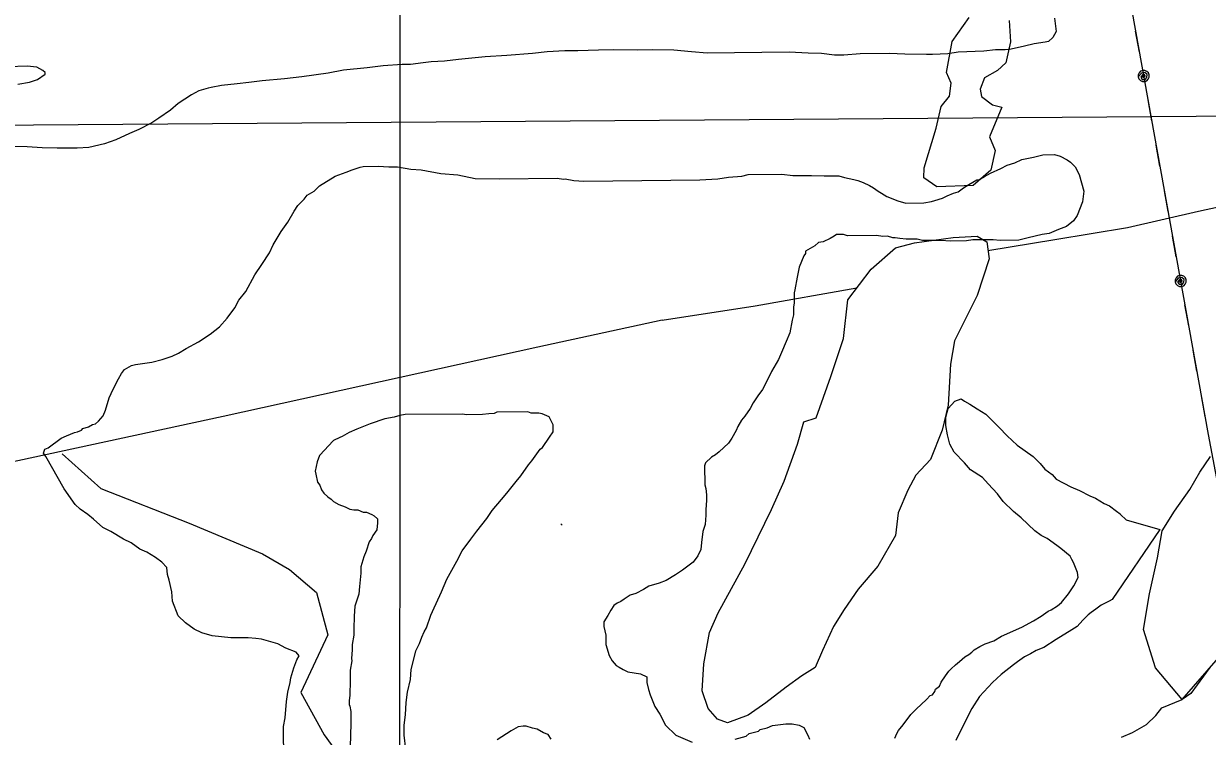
# Model space of a CAD drawing. Extents: x 3250478 to 3288318, y 788638 to 816472.
# Drawn here: x 3264515 to 3266413, y 801720 to 802863 of the extents above; entities that cross this region are included whole.
import ezdxf

# ---------------------------------------------------------------- set-up
doc = ezdxf.new("R2010")
doc.units = 0
for name, color, linetype in [('V-GRID-MAJR', 7, 'Continuous'), ('V-SITE-VEGE', 7, 'Continuous'), ('V-TOPO-SHOR', 7, 'Continuous'), ('V-UTIL-LINE', 7, 'Continuous')]:
    doc.layers.add(name, color=color, linetype=linetype)

msp = doc.modelspace()

# ---------------------------------------------------------------- linework, layer by layer
at = {"layer": 'V-GRID-MAJR'}
msp.add_spline([(3265115.2, 794019.6), (3265117.8, 800078.7), (3265120.5, 806140.8), (3265120.9, 807115.6)], degree=3, dxfattribs=at)
at = {"layer": 'V-SITE-VEGE'}
for points in [[(3266167.6, 802872.1), (3266170.5, 802850.7), (3266165.2, 802840.8), (3266158.2, 802834.5), (3266152.8, 802833.5), (3266135, 802830.6), (3266119.8, 802826.9), (3266098.4, 802822.2), (3266088.6, 802821.2), (3266073.4, 802821), (3266054.6, 802819), (3266013.5, 802817.6), (3265996.5, 802814.7), (3265972.4, 802813.6), (3265962.5, 802813.4), (3265927.7, 802813.9), (3265903.5, 802815.4), (3265856.1, 802814.9), (3265830.2, 802812.8), (3265815, 802812.6), (3265794.4, 802815.1), (3265772.9, 802815.7), (3265742.5, 802817.2), (3265611, 802815.6), (3265586, 802818), (3265557.3, 802820.4), (3265523.3, 802820.9), (3265499.2, 802820.6), (3265461.6, 802821.1), (3265436.6, 802820.8), (3265403.5, 802819.5), (3265382.9, 802819.3), (3265354.3, 802818), (3265331.1, 802815.1), (3265290, 802811.9), (3265255.2, 802809.7), (3265212.3, 802805.7), (3265190, 802802.7), (3265168.5, 802801.6), (3265156, 802800.5), (3265135.5, 802797.6), (3265122, 802797.5)], [(3264506.2, 802766.2), (3264525, 802769.1), (3264537.4, 802773.7), (3264549.8, 802781.9), (3264549.8, 802784.6), (3264546.2, 802788.1), (3264536.3, 802793.4), (3264521.1, 802795), (3264490.7, 802793.8)], [(3265122, 802797.5), (3265091.7, 802795.3), (3265065.8, 802792.3), (3265028.2, 802788.3), (3265003.3, 802783.6), (3264961.3, 802777.7), (3264933.6, 802774.7), (3264897.9, 802771.6), (3264876.4, 802768.7), (3264857.7, 802766.7), (3264832.7, 802763.7), (3264815.7, 802760.8), (3264811.2, 802759.9), (3264796.1, 802755.2), (3264784.5, 802748.9), (3264763.2, 802735.2), (3264750.8, 802724.3), (3264732.2, 802711.6), (3264720.7, 802704.3), (3264700.2, 802693.3), (3264685.1, 802686.9), (3264662.9, 802676.8), (3264645, 802670.3), (3264620.1, 802664.7), (3264601.3, 802663.6), (3264569.1, 802663.2), (3264544.9, 802663.8), (3264520.8, 802665.3), (3264498.4, 802666)], [(3264969.9, 802587.9), (3264981.1, 802594.3), (3264989.8, 802603.1), (3265014.7, 802618.5), (3265032.1, 802624.9), (3265042.1, 802628.8), (3265054.6, 802632.7), (3265059.6, 802634), (3265083.4, 802634.3), (3265101, 802633.3), (3265114.8, 802633.4), (3265136.2, 802629.9), (3265152.5, 802628.8), (3265183.9, 802622.9), (3265211.5, 802620.7), (3265239.2, 802614.8), (3265278, 802614), (3265370.8, 802615.1), (3265380.9, 802613.9), (3265383.4, 802614), (3265397.2, 802611.6), (3265413.5, 802610.5), (3265599.1, 802612.7), (3265627.9, 802614.3), (3265645.4, 802617), (3265666.7, 802618.5), (3265676.7, 802621.1), (3265730.6, 802621.7), (3265748.2, 802619.4), (3265778.3, 802619.8), (3265798.4, 802618.8), (3265822.2, 802619), (3265831, 802616.6), (3265846.1, 802613), (3265852.4, 802611.8), (3265861.2, 802608.2), (3265871.3, 802603.3), (3265877.6, 802599.6), (3265885.2, 802594.7), (3265890.3, 802591), (3265899.1, 802586.1), (3265916.7, 802578.7), (3265929.3, 802575.1), (3265958.1, 802575.5), (3265970.7, 802578.1), (3265975.7, 802579.4), (3265988.2, 802583.3), (3265995.6, 802587.2), (3266005.6, 802591.1), (3266013.1, 802593.6), (3266021.8, 802600), (3266030.5, 802605.1), (3266043, 802612.8), (3266046.7, 802612.8), (3266055.5, 802618), (3266065.4, 802623.1), (3266081.7, 802630.8), (3266091.6, 802635.9), (3266104.1, 802639.8), (3266115.3, 802645), (3266134.1, 802649), (3266149.1, 802652.9), (3266167.9, 802653.1), (3266176.7, 802650.7), (3266188.1, 802644.6), (3266193.1, 802640.9), (3266200.7, 802633.4), (3266207.2, 802621), (3266215, 802594.7), (3266212.7, 802577.1), (3266204.2, 802555.7), (3266198, 802546.9), (3266186.8, 802538), (3266174.3, 802532.8), (3266159.4, 802526.4), (3266148.1, 802525), (3266125.6, 802519.7), (3266110.6, 802515.8), (3266080.5, 802515.4), (3266069.2, 802516.5), (3266036.6, 802516.2), (3266026.6, 802514.8), (3266001.5, 802514.5), (3265985.2, 802515.6), (3265956.3, 802515.2), (3265947.5, 802517.6), (3265930, 802517.4), (3265919.9, 802518.6), (3265912.4, 802519.8), (3265908.6, 802519.7), (3265899.8, 802522.1), (3265892.3, 802522), (3265882.3, 802523.2), (3265835.9, 802522.6), (3265829.6, 802525.1), (3265818.3, 802524.9), (3265814.6, 802522.4), (3265808.3, 802518.5), (3265797.1, 802513.4), (3265789.6, 802512.1), (3265783.4, 802507)], [(3264932.7, 801680.8), (3264932.1, 801736), (3264934.4, 801749.8), (3264936.6, 801776.2), (3264938.9, 801791.2), (3264942.5, 801806.3), (3264943.7, 801813.9), (3264948.5, 801830.2), (3264953.4, 801842.8), (3264957.1, 801849.1), (3264952, 801855.3), (3264935.6, 801861.4), (3264923, 801868.8), (3264896.6, 801876), (3264887.8, 801877.2), (3264875.2, 801878.3), (3264847.7, 801878), (3264817.5, 801881.4), (3264801.2, 801886.2), (3264788.5, 801892.3), (3264774.6, 801902.2), (3264763.2, 801913.3), (3264754.2, 801937.1), (3264752.7, 801952.1), (3264748.8, 801970.9), (3264746.2, 801979.6), (3264744.8, 801990.9), (3264737.1, 801999.6), (3264727, 802007), (3264713.1, 802015.6), (3264701.8, 802020.5), (3264687.9, 802030.3), (3264675.3, 802036.5), (3264655.1, 802048.8), (3264642.5, 802054.9), (3264627.3, 802068.5), (3264618.4, 802075.9), (3264605.8, 802084.6), (3264598.1, 802092), (3264580.3, 802116.9), (3264550.9, 802169.2), (3264547, 802174.2), (3264549.5, 802180.5), (3264554.5, 802183), (3264575.6, 802198.3), (3264584.3, 802202.2), (3264596.8, 802207.4), (3264601.8, 802208.7), (3264608.1, 802211.2), (3264610.5, 802213.8), (3264619.3, 802216.4), (3264625.5, 802220.2), (3264630.5, 802221.5), (3264635.5, 802225.4), (3264642.9, 802234.2), (3264646.6, 802243), (3264652.6, 802263.2), (3264658.7, 802277), (3264667.3, 802293.4), (3264672.2, 802302.3), (3264677.2, 802308.6), (3264684.6, 802312.5), (3264688.4, 802315), (3264694.6, 802316.3), (3264720.9, 802320.4), (3264737.2, 802324.3), (3264753.4, 802329.6), (3264763.4, 802334.7), (3264775.8, 802342.3), (3264795.8, 802352.6), (3264814.4, 802365.4), (3264829.3, 802376.8), (3264841.7, 802390.8), (3264854.1, 802407.2), (3264860.2, 802419.8), (3264871.3, 802433.7), (3264886.1, 802460.2), (3264897.2, 802476.7), (3264909.5, 802495.6), (3264915.6, 802508.2), (3264927.9, 802529.7), (3264939, 802544.9), (3264948.8, 802562.5), (3264955, 802571.4), (3264964.9, 802581.5), (3264969.9, 802587.9)], [(3265783.4, 802507), (3265779.6, 802504.4), (3265768.4, 802498), (3265768.5, 802494.3), (3265766, 802490.5), (3265758.7, 802472.8), (3265755.1, 802456.5), (3265751.6, 802436.4), (3265750.4, 802431.4), (3265750.6, 802415.1), (3265749.4, 802408.8), (3265749.5, 802396.2), (3265747.1, 802387.4), (3265743.6, 802367.3), (3265737.5, 802353.5), (3265730.2, 802335.8), (3265725.3, 802324.5), (3265714.2, 802305.5), (3265708.1, 802292.9), (3265699.5, 802276.5), (3265692.1, 802266.4), (3265684.7, 802255), (3265679.8, 802246.2), (3265671.2, 802233.6), (3265666.2, 802227.2), (3265660.1, 802217.1), (3265657.6, 802210.8), (3265650.3, 802198.2), (3265645.3, 802190.6), (3265630.4, 802176.7), (3265624.2, 802171.6), (3265618, 802167.7), (3265608.1, 802158.8), (3265606.9, 802153.8), (3265607.2, 802123.7), (3265608.6, 802117.5), (3265609.9, 802107.5), (3265610, 802098.7), (3265609, 802083.6), (3265609.1, 802074.8), (3265608, 802059.8), (3265604.3, 802048.5)], [(3266039.2, 801859.1), (3266047.9, 801864.2), (3266055.4, 801868.1), (3266056.8, 801868.6), (3266070.3, 801873.3), (3266082.8, 801880.9), (3266115.2, 801895.1), (3266133.9, 801905.3), (3266146.4, 801913), (3266157.6, 801920.7), (3266162.6, 801923.2), (3266172.5, 801929.6), (3266178.7, 801934.7), (3266189.9, 801948.6), (3266198.5, 801961.3), (3266205.8, 801975.1), (3266204.5, 801982.7), (3266198, 801998.9), (3266195.5, 802003.9), (3266192.9, 802008.9), (3266177.7, 802021.2), (3266171.4, 802026.2), (3266156.2, 802037.3), (3266146.1, 802042.2), (3266136, 802049.6), (3266114.5, 802070.6), (3266101.8, 802080.5), (3266085.3, 802096.6), (3266076.4, 802109.1), (3266061.2, 802125.2), (3266052.3, 802135.1), (3266033.3, 802147.5), (3266023.2, 802158.6), (3266006.7, 802176), (3266000.2, 802188.5), (3265996.3, 802203.5), (3265993.6, 802218.5), (3265993.5, 802232.3), (3265995.9, 802239.8), (3265997.1, 802246.1), (3266008.2, 802257.5), (3266018.2, 802261.4), (3266023.3, 802257.7), (3266032.1, 802252.8), (3266043.5, 802245.4), (3266057.4, 802236.8), (3266078.9, 802215.7), (3266091.6, 802202.1), (3266108.1, 802187.2), (3266133.4, 802168.7), (3266144.8, 802157.5), (3266152.4, 802148.8), (3266163.8, 802140.2), (3266170.2, 802132.7), (3266194.1, 802120.5), (3266208, 802114.4), (3266224.4, 802105.8), (3266233.2, 802102.1), (3266247.1, 802093.5), (3266255.9, 802089.8), (3266267.3, 802081.2), (3266272.9, 802076.9), (3266273.6, 802076.2), (3266282.5, 802067.6), (3266336.8, 802052), (3266260.2, 801939.4), (3266255.2, 801936.8), (3266242.7, 801930.4), (3266234, 801924.1), (3266226.6, 801919), (3266221.6, 801915.1), (3266212.9, 801906.3), (3266204.3, 801896.1), (3266195.5, 801891), (3266170.6, 801875.7), (3266150.7, 801862.9), (3266138.2, 801857.7), (3266129.5, 801852.6), (3266119.5, 801847.5), (3266108.3, 801839.8), (3266102.1, 801834.8), (3266082.2, 801819.5), (3266068.6, 801806.8), (3266047.5, 801784), (3266035.2, 801765), (3266023, 801741), (3266009.5, 801713.3)], [(3265128.1, 801699.4), (3265125.3, 801721.9), (3265125.1, 801738.2), (3265127.5, 801754.5), (3265128.5, 801774.6), (3265130.8, 801790.9), (3265135.6, 801811.1), (3265136.6, 801827.4), (3265141.5, 801846.2), (3265143.8, 801857.5), (3265150, 801868.9), (3265153.6, 801879), (3265157.3, 801887.8), (3265161, 801894.1), (3265168.3, 801914.3), (3265170.7, 801920.6), (3265185.4, 801952.1), (3265193.9, 801972.2), (3265209.9, 802001.3), (3265218.5, 802017.7), (3265232, 802036.6), (3265241.9, 802049.3), (3265258, 802069.5), (3265266.6, 802082.2), (3265281.5, 802099.9), (3265290.1, 802110), (3265305, 802129), (3265312.4, 802137.9), (3265324.7, 802155.6), (3265329.7, 802161.9), (3265343.2, 802180.9), (3265347, 802183.4), (3265358.1, 802199.8), (3265364.2, 802208.7), (3265364.1, 802220), (3265357.7, 802232.4), (3265346.3, 802237.3), (3265341.3, 802238.5), (3265328.8, 802238.4), (3265323.7, 802240.8), (3265273.6, 802240.3), (3265269.8, 802237.7), (3265261.1, 802237.6), (3265251.1, 802236.2), (3265226, 802235.9), (3265218.4, 802237.1), (3265126.9, 802236.1), (3265118.2, 802234.7), (3265109.4, 802232.1), (3265094.4, 802229.4), (3265070.7, 802221.6), (3265049.4, 802212.6), (3265037, 802207.4), (3265025.8, 802201), (3265022, 802199.7), (3265012, 802194.6), (3265003.4, 802185.7), (3264998.4, 802179.4), (3264989.7, 802170.5), (3264986.1, 802160.4), (3264982.5, 802145.4), (3264983.8, 802140.4), (3264986.5, 802127.8), (3264990.3, 802122.9), (3264992.9, 802115.4), (3264996.7, 802110.4), (3265003, 802104.2), (3265008.1, 802100.5)], [(3265008.1, 802100.5), (3265011.9, 802096.8), (3265020.7, 802091.9), (3265030.8, 802088.2), (3265038.4, 802084.6), (3265044.7, 802083.4), (3265050.9, 802083.4), (3265059.8, 802079.8), (3265064.8, 802079.8), (3265073.6, 802076.2), (3265077.4, 802073.7), (3265082.5, 802068.8), (3265082.5, 802062.5), (3265081.4, 802051.2), (3265075.2, 802042.3), (3265072.8, 802037.3), (3265069.1, 802032.2), (3265064.2, 802017.1), (3265060.6, 802008.3), (3265055.7, 801992), (3265055.9, 801981.9), (3265053.6, 801960.6), (3265052.5, 801948), (3265046.4, 801929.2), (3265045.4, 801912.8), (3265044.4, 801892.8), (3265044.5, 801882.7), (3265042.1, 801867.7), (3265042.2, 801858.9), (3265041.1, 801845.1), (3265041.2, 801841.3), (3265038.9, 801826.2), (3265039, 801809.9), (3265038.1, 801786.1), (3265036.9, 801777.3), (3265037, 801771), (3265038.3, 801768.5), (3265039.6, 801759.8), (3265039.8, 801741), (3265039, 801703.3)], [(3265604.3, 802048.5), (3265602, 802030.9), (3265600.9, 802019.6), (3265596, 802009.5), (3265588.6, 801999.4), (3265571.2, 801986.6), (3265560, 801979), (3265545.1, 801970), (3265533.8, 801966.1), (3265517.6, 801960.9), (3265508.9, 801955.8), (3265496.4, 801949.4), (3265487.6, 801946.8), (3265477.7, 801940.4), (3265472.7, 801936.6), (3265466.5, 801934), (3265461.5, 801930.2), (3265456.6, 801922.6), (3265451.7, 801913.8), (3265445.5, 801903.7), (3265445.6, 801896.1), (3265448.3, 801882.4), (3265448.4, 801867.3), (3265453.7, 801849.8), (3265458.8, 801841.1), (3265465.1, 801833.7), (3265470.2, 801831.2), (3265476.5, 801827.5), (3265484, 801823.9), (3265504.2, 801820.3), (3265514.2, 801815.4), (3265514.3, 801806.7), (3265517, 801795.4), (3265519.6, 801786.6), (3265527.3, 801767.9), (3265535, 801755.5), (3265544, 801738), (3265560.5, 801721.9), (3265586.9, 801710.9)], [(3265911.6, 801717.2), (3265915.2, 801724.5), (3265917.8, 801729.8), (3265925.2, 801738.7), (3265937.5, 801755.1), (3265946.2, 801764), (3265962.3, 801779.2), (3265968.5, 801785.6), (3265972.3, 801786.9), (3265976, 801791.9), (3265977.2, 801795.7), (3265983.4, 801800.8), (3265985.8, 801807.1), (3265993.2, 801817.2), (3265998.2, 801824.8), (3266001.9, 801828.6), (3266009.3, 801834.9), (3266015.5, 801840), (3266024.2, 801847.7), (3266030.5, 801851.5), (3266035.4, 801855.3), (3266039.2, 801859.1)], [(3266275.3, 801718.9), (3266292.7, 801726.6), (3266315.2, 801739.4), (3266330, 801753.4), (3266339.9, 801766), (3266372.3, 801779.4), (3266430.8, 801845.9)], [(3265655.8, 801715.5), (3265673.3, 801720.7), (3265678.3, 801724.5), (3265693.3, 801728.5), (3265695.8, 801731), (3265707, 801733.6), (3265715.8, 801737.5), (3265737.1, 801740.3), (3265747.1, 801740.4), (3265758.4, 801738), (3265766, 801734.3), (3265772.4, 801721.9), (3265775, 801715.6)], [(3265361.1, 801715.8), (3265356, 801723.3), (3265348.5, 801725.7), (3265338.4, 801731.9), (3265330.9, 801733.1), (3265320.8, 801736.7), (3265315.8, 801736.6), (3265308.3, 801735.3), (3265297, 801728.9), (3265274.6, 801714.8)]]:
    msp.add_lwpolyline(points, dxfattribs=at)
at = {"layer": 'V-TOPO-SHOR'}
msp.add_line((3265378.8, 802058.6), (3265376.2, 802061.1), dxfattribs=at)
for points in [[(3266095.3, 802868.3), (3266097.3, 802833.8), (3266089.9, 802800.2), (3266076.2, 802788.2), (3266055.4, 802776.1), (3266048.5, 802758.3), (3266050.6, 802746.2), (3266068.1, 802733.1), (3266083.4, 802729), (3266063.6, 802681.4), (3266072.6, 802659.7), (3266065.7, 802628), (3266037.4, 802603.5), (3265979.1, 802601.4), (3265958.1, 802616), (3265958.7, 802631.9), (3265978.2, 802695.6), (3265986, 802730.3), (3265999.6, 802746.7), (3266002.1, 802767.6), (3265994.5, 802785), (3266003.7, 802834.3), (3266030.7, 802872.9)], [(3266482.5, 802579.9), (3266398.5, 802562.1), (3266284.6, 802535.7), (3266168.1, 802516.4), (3266061, 802498.8)], [(3265932.7, 802114.9), (3265916.9, 802078.8), (3265912.6, 802042.5), (3265884.7, 801993.3), (3265852.8, 801956), (3265830.8, 801923.8), (3265813.6, 801896.4), (3265795.9, 801857.8), (3265784.2, 801830.4), (3265762.8, 801817.4), (3265737.8, 801799.1), (3265704.8, 801773.8), (3265676.8, 801754.3), (3265643.6, 801741.6), (3265627.8, 801747.7), (3265612.6, 801765), (3265603, 801793.2), (3265605.8, 801836.6), (3265614.5, 801886.7), (3265628.8, 801918.1), (3265671.2, 801996.5), (3265714, 802084.1), (3265734.6, 802129.5), (3265755.9, 802188.8), (3265765.8, 802224.5), (3265785.7, 802231.2), (3265809, 802297.3), (3265829.7, 802358.4), (3265836.2, 802420.2), (3265873.8, 802469.2), (3265912.7, 802503.5), (3265943.2, 802511.7), (3266005.4, 802520), (3266043.6, 802522.3), (3266059.1, 802513.1), (3266062.9, 802485.8), (3266043.8, 802427), (3266007.4, 802354.4), (3266001.2, 802316.8), (3265997.2, 802251.5), (3265987.5, 802211.1), (3265969.2, 802164.3), (3265945.7, 802139.1), (3265932.7, 802114.9)], [(3265539.1, 802387.8), (3265688, 802410.4), (3265851, 802439.5)], [(3265539.1, 802387.8), (3265339.5, 802344.2), (3264835.3, 802233.2), (3264035.6, 802060.6), (3263924.4, 802039.5)], [(3264577.3, 802173.3), (3264639, 802117.7), (3264780.9, 802062.1), (3264898.2, 802012.7), (3264941.4, 801988), (3264984.6, 801951), (3265003.1, 801883.1), (3264959.9, 801790.5), (3264996.9, 801722.6), (3265046.3, 801654.7), (3265132.7, 801549.7), (3265256.1, 801383), (3265243.6, 800913.8), (3265132, 799315.1), (3264712.2, 799018.9), (3264662.7, 798907.8), (3264236.7, 798642.5), (3264242.9, 798531.4)], [(3266416.8, 801830.5), (3266386.3, 801789), (3266372.3, 801779.4), (3266329.6, 801830.3), (3266310.2, 801891.4), (3266320.1, 801948.9), (3266332.6, 802006.2), (3266340.1, 802049.7), (3266360, 802081.4), (3266384.9, 802116), (3266400.6, 802144), (3266417.6, 802168.8)]]:
    msp.add_lwpolyline(points, dxfattribs=at)
at = {"layer": 'V-UTIL-LINE'}
for points in [[(3266399.2, 807115.6), (3265550.8, 806827.7), (3265765, 805678.4), (3265990.5, 804483.8), (3266220.6, 803279), (3266414.2, 802204.5), (3266640.9, 801004.2), (3266867.9, 799802.2), (3267085.9, 798580), (3267315.2, 797392.2), (3267477.7, 796271.2), (3267653.9, 795067.7)], [(3266303.8, 802817.6), (3266297.7, 802851.1)], [(3258992.6, 802796.4), (3260264, 802775.2), (3262041.5, 802738.6), (3263598.8, 802694.1), (3266681.5, 802716.8)], [(3266310.7, 802779.2), (3266308.7, 802777.2), (3266310.9, 802776.8), (3266312.8, 802778.8), (3266312, 802781.6), (3266308.6, 802781.1), (3266305.9, 802777.3), (3266308.3, 802773.8), (3266313.1, 802773.4), (3266315.9, 802777), (3266316.1, 802781.5), (3266312.4, 802784.6), (3266307, 802783.9), (3266301.8, 802777.6), (3266303.1, 802774.4), (3266305.6, 802771.8), (3266308.8, 802770.4), (3266312.3, 802770.4), (3266315.6, 802771.6), (3266318.1, 802774.1), (3266319.5, 802777.3), (3266319.5, 802780.8), (3266318.3, 802784.1), (3266315.8, 802786.6), (3266312.6, 802788), (3266309.1, 802788.1), (3266305.8, 802786.8), (3266303.3, 802784.3), (3266301.9, 802781.1), (3266301.8, 802777.6)], [(3266323.6, 802707.4), (3266317.6, 802740.8)], [(3266336.8, 802634.5), (3266330.7, 802668)], [(3266349.9, 802561.7), (3266343.8, 802595.2)], [(3266363, 802488.9), (3266357, 802522.4)], [(3266369.9, 802450.5), (3266367.9, 802448.5), (3266370.2, 802448.1), (3266372.1, 802450.1), (3266371.2, 802452.9), (3266367.9, 802452.4), (3266365.1, 802448.6), (3266367.5, 802445.1), (3266372.4, 802444.7), (3266375.2, 802448.3), (3266375.3, 802452.8), (3266371.7, 802455.9), (3266366.2, 802455.2), (3266361.1, 802448.9), (3266362.3, 802445.6), (3266364.8, 802443.1), (3266368, 802441.7), (3266371.5, 802441.6), (3266374.8, 802442.9), (3266377.3, 802445.4), (3266378.7, 802448.6), (3266378.8, 802452.1), (3266377.5, 802455.4), (3266375, 802457.9), (3266371.8, 802459.3), (3266368.3, 802459.4), (3266365, 802458.1), (3266362.5, 802455.6), (3266361.1, 802452.4), (3266361.1, 802448.9)], [(3266382.8, 802378.7), (3266376.8, 802412.1)], [(3266396, 802305.8), (3266389.9, 802339.3)], [(3266409.1, 802233), (3266403.1, 802266.5)]]:
    msp.add_lwpolyline(points, dxfattribs=at)

doc.saveas('drawing.dxf')
